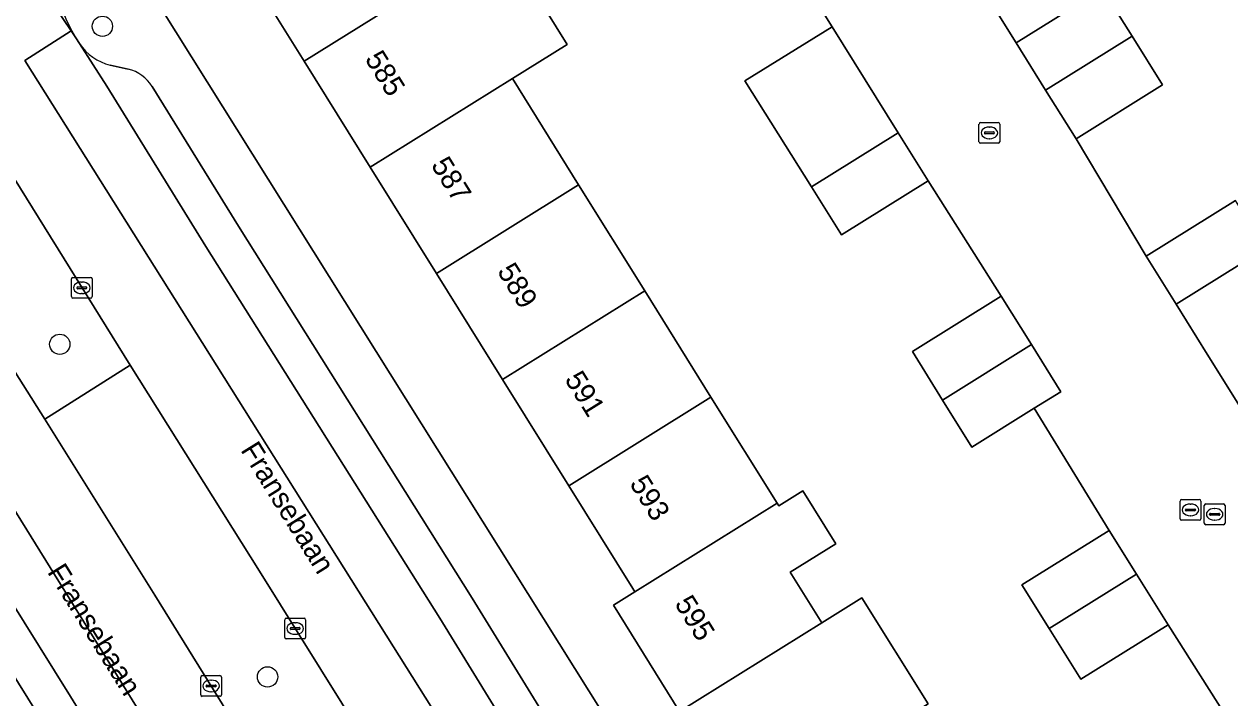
# Model space of a CAD drawing. Extents: x 157767 to 159172, y 387839 to 389425.
# Drawn here: x 158720.1 to 158778.2, y 388101.2 to 388133.7 of the extents above; entities that cross this region are included whole.
import ezdxf

# ---------------------------------------------------------------- set-up
doc = ezdxf.new("R2010")
doc.units = 0
for name, color, linetype in [('IMGEO_Berm_groen', 7, 'Continuous'), ('IMGEO_Boom', 7, 'Continuous'), ('IMGEO_Erf', 7, 'Continuous'), ('IMGEO_Kolk', 7, 'Continuous'), ('IMGEO_Openbare_ruimte_label', 7, 'Continuous'), ('IMGEO_Pand', 7, 'Continuous'), ('IMGEO_Pand_nummerreeks', 7, 'Continuous'), ('IMGEO_Parkeervlak_open', 7, 'Continuous'), ('IMGEO_Rijbaan_lokaal_gesloten', 7, 'Continuous'), ('IMGEO_Rijbaan_lokaal_open', 7, 'Continuous'), ('IMGEO_Rioolput', 7, 'Continuous'), ('IMGEO_Voetpad_open', 7, 'Continuous')]:
    doc.layers.add(name, color=color, linetype=linetype)

msp = doc.modelspace()

# ---------------------------------------------------------------- linework, layer by layer
at = {"layer": 'IMGEO_Berm_groen'}
for points in [[(158717.852, 388129.025), (158713.652, 388126.449), (158715.254, 388123.838), (158721.077, 388114.643), (158725.178, 388117.248)], [(158731.411, 388107.326), (158725.178, 388117.248), (158721.077, 388114.643), (158726.373, 388106.161), (158732.656, 388096.033), (158736.089, 388090.495), (158740.295, 388093.103)]]:
    msp.add_lwpolyline(points, close=True, dxfattribs=at)
at = {"layer": 'IMGEO_Boom'}
for centre in [(158723.845, 388133.586), (158721.791, 388118.26), (158731.809, 388102.227)]:
    msp.add_circle(centre, 0.489, dxfattribs=at)
at = {"layer": 'IMGEO_Erf'}
for points in [[(158764.336, 388138.48), (158767.893, 388132.797), (158772.055, 388135.392), (158773.478, 388133.109), (158774.944, 388130.758), (158770.781, 388128.163), (158774.163, 388122.503), (158778.469, 388125.188)], [(158743.064, 388137.832), (158746.254, 388132.715), (158743.612, 388131.068), (158746.802, 388125.951), (158749.992, 388120.834), (158753.182, 388115.717), (158756.372, 388110.6), (158756.45, 388110.474), (158757.609, 388111.196), (158759.201, 388108.642), (158757, 388107.269), (158758.519, 388104.833), (158760.456, 388106.04), (158763.646, 388100.923), (158761.709, 388099.716), (158764.899, 388094.598), (158768.089, 388089.482), (158771.161, 388084.554), (158771.279, 388084.364), (158773.895, 388085.995), (158777.094, 388080.863), (158779.945, 388082.64)], [(158725.193, 388136.821), (158765.78, 388072.075), (158768.969, 388073.702), (158769.41, 388073.92), (158772.607, 388075.298), (158775.913, 388076.385), (158774.32, 388078.939), (158767.717, 388074.822), (158764.43, 388080.095), (158761.24, 388085.212), (158758.05, 388090.329), (158754.86, 388095.446), (158751.67, 388100.564), (158748.48, 388105.68), (158749.516, 388106.326), (158749.416, 388106.487), (158746.326, 388111.443), (158743.136, 388116.561), (158739.946, 388121.678), (158736.756, 388126.794), (158733.566, 388131.912), (158730.278, 388137.186)], [(158759.02, 388133.567), (158757.228, 388136.446)], [(158778.759, 388099.156), (158775.217, 388104.739), (158771.008, 388102.115), (158769.483, 388104.561), (158768.17, 388106.666), (158772.379, 388109.29), (158768.76, 388115.174), (158765.761, 388113.304), (158764.348, 388115.572), (158762.889, 388117.912), (158767.174, 388120.584), (158763.648, 388126.139), (158759.47, 388123.535), (158758.03, 388125.845), (158754.821, 388130.95), (158759.02, 388133.567)]]:
    msp.add_lwpolyline(points, dxfattribs=at)
at = {"layer": 'IMGEO_Kolk'}
for p, q in [((158766.102, 388128.024), (158766.102, 388128.876)), ((158766.177, 388128.95), (158767.029, 388128.95)), ((158766.59, 388128.73), (158766.615, 388128.73)), ((158767.103, 388128.876), (158767.103, 388128.024)), ((158766.361, 388128.444), (158766.361, 388128.456)), ((158766.799, 388128.407), (158766.401, 388128.407)), ((158766.404, 388128.493), (158766.802, 388128.493)), ((158766.613, 388128.17), (158766.588, 388128.17)), ((158766.845, 388128.456), (158766.845, 388128.444)), ((158767.029, 388127.95), (158766.177, 388127.95)), ((158722.353, 388120.556), (158722.353, 388121.408)), ((158722.428, 388121.482), (158723.28, 388121.482)), ((158722.841, 388121.262), (158722.866, 388121.262)), ((158723.354, 388121.408), (158723.354, 388120.556)), ((158722.612, 388120.976), (158722.612, 388120.988)), ((158723.05, 388120.939), (158722.652, 388120.939)), ((158722.655, 388121.025), (158723.053, 388121.025)), ((158722.864, 388120.702), (158722.839, 388120.702)), ((158723.096, 388120.988), (158723.096, 388120.976)), ((158723.28, 388120.482), (158722.428, 388120.482)), ((158776.961, 388109.639), (158776.961, 388110.491)), ((158777.036, 388110.565), (158777.888, 388110.565)), ((158777.263, 388110.108), (158777.661, 388110.108)), ((158777.449, 388110.345), (158777.474, 388110.345)), ((158777.962, 388110.491), (158777.962, 388109.639)), ((158777.888, 388109.565), (158777.036, 388109.565)), ((158777.22, 388110.059), (158777.22, 388110.071)), ((158777.658, 388110.022), (158777.26, 388110.022)), ((158777.472, 388109.785), (158777.447, 388109.785)), ((158777.704, 388110.071), (158777.704, 388110.059)), ((158732.637, 388104.134), (158732.637, 388104.986)), ((158732.712, 388105.06), (158733.564, 388105.06)), ((158733.638, 388104.986), (158733.638, 388104.134)), ((158732.896, 388104.554), (158732.896, 388104.566)), ((158733.334, 388104.517), (158732.936, 388104.517)), ((158732.939, 388104.603), (158733.337, 388104.603)), ((158733.148, 388104.28), (158733.123, 388104.28)), ((158733.125, 388104.84), (158733.15, 388104.84)), ((158733.38, 388104.566), (158733.38, 388104.554)), ((158733.564, 388104.06), (158732.712, 388104.06)), ((158728.584, 388101.366), (158728.584, 388102.218)), ((158728.659, 388102.292), (158729.511, 388102.292)), ((158729.072, 388102.072), (158729.097, 388102.072)), ((158729.585, 388102.218), (158729.585, 388101.366)), ((158728.843, 388101.786), (158728.843, 388101.798)), ((158729.281, 388101.749), (158728.883, 388101.749)), ((158728.886, 388101.835), (158729.284, 388101.835)), ((158729.095, 388101.512), (158729.07, 388101.512)), ((158729.327, 388101.798), (158729.327, 388101.786)), ((158729.511, 388101.292), (158728.659, 388101.292))]:
    msp.add_line(p, q, dxfattribs=at)
for points in [[(158766.102, 388128.024), (158766.102, 388128.876)], [(158766.177, 388128.95), (158767.029, 388128.95)], [(158767.103, 388128.876), (158767.103, 388128.024)], [(158767.029, 388127.95), (158766.177, 388127.95)], [(158722.353, 388120.556), (158722.353, 388121.408)], [(158722.428, 388121.482), (158723.28, 388121.482)], [(158723.354, 388121.408), (158723.354, 388120.556)], [(158723.28, 388120.482), (158722.428, 388120.482)], [(158776.961, 388109.639), (158776.961, 388110.491)], [(158777.036, 388110.565), (158777.888, 388110.565)], [(158777.962, 388110.491), (158777.962, 388109.639)], [(158777.888, 388109.565), (158777.036, 388109.565)], [(158732.637, 388104.134), (158732.637, 388104.986)], [(158732.712, 388105.06), (158733.564, 388105.06)], [(158733.638, 388104.986), (158733.638, 388104.134)], [(158733.564, 388104.06), (158732.712, 388104.06)], [(158728.584, 388101.366), (158728.584, 388102.218)], [(158728.659, 388102.292), (158729.511, 388102.292)], [(158729.585, 388102.218), (158729.585, 388101.366)], [(158729.511, 388101.292), (158728.659, 388101.292)]]:
    msp.add_lwpolyline(points, dxfattribs=at)
for centre, radius, start, end in [((158766.179, 388128.874), 0.0765, 91.55205, 178.44795), ((158766.179, 388128.874), 0.0765, 91.55205, 178.44795), ((158767.027, 388128.874), 0.0765, 1.55205, 88.44795), ((158767.027, 388128.874), 0.0765, 1.55205, 88.44795), ((158766.401, 388128.453), 0.0403, 85.87752, 175.75265), ((158766.398, 388128.443), 0.0366, 178.93798, 274.71019), ((158766.802, 388128.45), 0.043, 264.86636, 352.45326), ((158766.806, 388128.455), 0.0386, 1.73085, 96.63898), ((158766.179, 388128.026), 0.0765, 181.55205, 268.44795), ((158766.179, 388128.026), 0.0765, 181.55205, 268.44795), ((158767.027, 388128.026), 0.0765, 271.55205, 358.44795), ((158767.027, 388128.026), 0.0765, 271.55205, 358.44795), ((158722.43, 388121.406), 0.0765, 91.55205, 178.44795), ((158722.43, 388121.406), 0.0765, 91.55205, 178.44795), ((158723.278, 388121.406), 0.0765, 1.55205, 88.44795), ((158723.278, 388121.406), 0.0765, 1.55205, 88.44795), ((158722.43, 388120.558), 0.0765, 181.55205, 268.44795), ((158722.43, 388120.558), 0.0765, 181.55205, 268.44795), ((158722.652, 388120.985), 0.0403, 85.87752, 175.75265), ((158722.649, 388120.975), 0.0366, 178.93798, 274.71019), ((158723.053, 388120.982), 0.043, 264.86636, 352.45326), ((158723.057, 388120.987), 0.0386, 1.73085, 96.63898), ((158723.278, 388120.558), 0.0765, 271.55205, 358.44795), ((158723.278, 388120.558), 0.0765, 271.55205, 358.44795), ((158777.038, 388110.489), 0.0765, 91.55205, 178.44795), ((158777.038, 388110.489), 0.0765, 91.55205, 178.44795), ((158777.26, 388110.068), 0.0403, 85.87752, 175.75265), ((158777.665, 388110.07), 0.0386, 1.73085, 96.63898), ((158777.886, 388110.489), 0.0765, 1.55205, 88.44795), ((158777.886, 388110.489), 0.0765, 1.55205, 88.44795), ((158777.038, 388109.641), 0.0765, 181.55205, 268.44795), ((158777.038, 388109.641), 0.0765, 181.55205, 268.44795), ((158777.257, 388110.058), 0.0366, 178.93798, 274.71019), ((158777.661, 388110.065), 0.043, 264.86636, 352.45326), ((158777.886, 388109.641), 0.0765, 271.55205, 358.44795), ((158777.886, 388109.641), 0.0765, 271.55205, 358.44795), ((158732.714, 388104.984), 0.0765, 91.55205, 178.44795), ((158732.714, 388104.984), 0.0765, 91.55205, 178.44795), ((158733.562, 388104.984), 0.0765, 1.55205, 88.44795), ((158733.562, 388104.984), 0.0765, 1.55205, 88.44795), ((158732.936, 388104.563), 0.0403, 85.87752, 175.75265), ((158732.933, 388104.553), 0.0366, 178.93798, 274.71019), ((158733.337, 388104.56), 0.043, 264.86636, 352.45326), ((158733.341, 388104.565), 0.0386, 1.73085, 96.63898), ((158732.714, 388104.136), 0.0765, 181.55205, 268.44795), ((158732.714, 388104.136), 0.0765, 181.55205, 268.44795), ((158733.562, 388104.136), 0.0765, 271.55205, 358.44795), ((158733.562, 388104.136), 0.0765, 271.55205, 358.44795), ((158728.661, 388102.216), 0.0765, 91.55205, 178.44795), ((158728.661, 388102.216), 0.0765, 91.55205, 178.44795), ((158729.509, 388102.216), 0.0765, 1.55205, 88.44795), ((158729.509, 388102.216), 0.0765, 1.55205, 88.44795), ((158728.661, 388101.368), 0.0765, 181.55205, 268.44795), ((158728.661, 388101.368), 0.0765, 181.55205, 268.44795), ((158728.883, 388101.795), 0.0403, 85.87752, 175.75265), ((158728.88, 388101.785), 0.0366, 178.93798, 274.71019), ((158729.284, 388101.792), 0.043, 264.86636, 352.45326), ((158729.288, 388101.797), 0.0386, 1.73085, 96.63898), ((158729.509, 388101.368), 0.0765, 271.55205, 358.44795), ((158729.509, 388101.368), 0.0765, 271.55205, 358.44795)]:
    msp.add_arc(centre, radius, start, end, dxfattribs=at)
for centre, major_axis, ratio, start_param, end_param in [((158766.589, 388128.45), (-0.387, 0.002), 0.722429, 4.712389, 7.853982), ((158766.614, 388128.45), (-0.39, 0.002), 0.717154, 1.570796, 4.712389), ((158722.84, 388120.982), (-0.387, 0.002), 0.722429, 4.712389, 7.853982), ((158722.865, 388120.982), (-0.39, 0.002), 0.717154, 1.570796, 4.712389), ((158777.448, 388110.065), (-0.387, 0.002), 0.722429, 4.712389, 7.853982), ((158777.473, 388110.065), (-0.39, 0.002), 0.717154, 1.570796, 4.712389), ((158733.124, 388104.56), (-0.387, 0.002), 0.722429, 4.712389, 7.853982), ((158733.149, 388104.56), (-0.39, 0.002), 0.717154, 1.570796, 4.712389), ((158729.071, 388101.792), (-0.387, 0.002), 0.722429, 4.712389, 7.853982), ((158729.096, 388101.792), (-0.39, 0.002), 0.717154, 1.570796, 4.712389)]:
    msp.add_ellipse(centre, major_axis=major_axis, ratio=ratio, start_param=start_param, end_param=end_param, dxfattribs=at)
at = {"layer": 'IMGEO_Pand'}
for points in [[(158740.422, 388136.185), (158737.975, 388140.111), (158740.626, 388141.763), (158737.98, 388146.006), (158734.585, 388143.889), (158736.388, 388140.995), (158730.278, 388137.186), (158733.566, 388131.912)], [(158740.422, 388136.185), (158733.566, 388131.912), (158736.756, 388126.794), (158743.612, 388131.068), (158746.254, 388132.715), (158743.064, 388137.832)], [(158773.478, 388133.109), (158772.055, 388135.392), (158767.893, 388132.797), (158769.315, 388130.515)], [(158762.208, 388128.449), (158759.02, 388133.567), (158754.821, 388130.95), (158758.03, 388125.845)], [(158773.478, 388133.109), (158769.315, 388130.515), (158770.781, 388128.163), (158774.944, 388130.758)], [(158739.946, 388121.678), (158746.802, 388125.951), (158743.612, 388131.068), (158736.756, 388126.794)], [(158762.208, 388128.449), (158758.03, 388125.845), (158759.47, 388123.535), (158763.648, 388126.139)], [(158739.946, 388121.678), (158743.136, 388116.561), (158749.992, 388120.834), (158746.802, 388125.951)], [(158775.6, 388120.198), (158779.907, 388122.882), (158778.469, 388125.188), (158774.163, 388122.503)], [(158775.6, 388120.198), (158777.104, 388117.786), (158779.458, 388114.01), (158783.736, 388116.74), (158781.41, 388120.471), (158779.907, 388122.882)], [(158749.992, 388120.834), (158743.136, 388116.561), (158746.326, 388111.443), (158753.182, 388115.717)], [(158768.633, 388118.243), (158767.174, 388120.584), (158762.889, 388117.912), (158764.348, 388115.572)], [(158768.633, 388118.243), (158764.348, 388115.572), (158765.761, 388113.304), (158768.76, 388115.174), (158770.047, 388115.976)], [(158756.372, 388110.6), (158753.182, 388115.717), (158746.326, 388111.443), (158749.416, 388106.487), (158749.516, 388106.326)], [(158757, 388107.269), (158759.201, 388108.642), (158757.609, 388111.196), (158756.45, 388110.474), (158756.372, 388110.6), (158749.516, 388106.326), (158748.48, 388105.68), (158751.67, 388100.564), (158758.519, 388104.833)], [(158769.483, 388104.561), (158773.692, 388107.185), (158772.379, 388109.29), (158768.17, 388106.666)], [(158769.483, 388104.561), (158771.008, 388102.115), (158775.217, 388104.739), (158773.692, 388107.185)], [(158758.519, 388104.833), (158751.67, 388100.564), (158754.86, 388095.446), (158761.709, 388099.716), (158763.646, 388100.923), (158760.456, 388106.04)]]:
    msp.add_lwpolyline(points, close=True, dxfattribs=at)
at = {"layer": 'IMGEO_Parkeervlak_open'}
for points in [[(158722.749, 388132.751), (158724.061, 388130.697), (158728.837, 388122.969), (158740.105, 388105.052), (158750.634, 388087.925), (158755.577, 388080.025), (158756.126, 388079.24), (158756.524, 388078.598), (158756.478, 388079.173), (158756.854, 388081.429), (158752.209, 388088.899), (158741.678, 388106.03), (158730.409, 388123.949), (158726.244, 388130.689)], [(158725.088, 388131.519), (158724.221, 388131.719)], [(158740.216, 388072.504), (158736.373, 388078.752), (158732.593, 388084.691), (158727.798, 388092.33), (158722.314, 388101.287), (158716.28, 388110.925), (158709.196, 388122.348)], [(158709.02, 388119.232), (158734.901, 388077.644), (158737.217, 388074)]]:
    msp.add_lwpolyline(points, dxfattribs=at)
for centre, radius, start, end in [((158724.764, 388134.059), 2.402, 212.9938, 256.9386), ((158724.666, 388129.712), 1.856, 31.77753, 76.8663)]:
    msp.add_arc(centre, radius, start, end, dxfattribs=at)
at = {"layer": 'IMGEO_Rijbaan_lokaal_gesloten'}
for points in [[(158726.373, 388106.161), (158721.077, 388114.643), (158715.254, 388123.838), (158713.652, 388126.449), (158713.046, 388127.438), (158712.568, 388128.281), (158711.679, 388129.084), (158710.125, 388130.777), (158708.377, 388132.377), (158706.878, 388133.633), (158705.213, 388134.72), (158703.592, 388135.668), (158701.693, 388136.525), (158699.357, 388137.377), (158697.567, 388138.192), (158696.862, 388138.362), (158678.854, 388142.706), (158665.345, 388145.992), (158645.432, 388150.672)], [(158717.852, 388129.025), (158725.178, 388117.248), (158731.411, 388107.326), (158740.295, 388093.103), (158749.242, 388078.803), (158749.797, 388077.971), (158750.922, 388076.09), (158754.085, 388078.005), (158751.334, 388082.198), (158745.833, 388091.038), (158737.528, 388104.244), (158727.681, 388119.9), (158720.109, 388131.939), (158722.336, 388133.375), (158719.936, 388136.946)], [(158708.957, 388122.733), (158709.196, 388122.348), (158716.28, 388110.925), (158722.314, 388101.287), (158727.798, 388092.33), (158732.593, 388084.691), (158736.373, 388078.752), (158740.216, 388072.504), (158741.891, 388069.848), (158743.983, 388071.197), (158740.753, 388076.253), (158733.391, 388087.775), (158726.201, 388099.653), (158712.286, 388122.072), (158708.425, 388127.273)], [(158708.425, 388127.273), (158712.286, 388122.072), (158726.201, 388099.653), (158733.391, 388087.775), (158740.753, 388076.253), (158743.983, 388071.197), (158746.985, 388073.135), (158745.451, 388075.668), (158738.301, 388086.925), (158736.089, 388090.495), (158732.656, 388096.033), (158726.373, 388106.161)]]:
    msp.add_lwpolyline(points, dxfattribs=at)
msp.add_lwpolyline([(158740.105, 388105.052), (158728.837, 388122.969), (158724.061, 388130.697), (158722.749, 388132.751), (158722.572, 388133.024), (158722.336, 388133.375), (158720.109, 388131.939), (158727.681, 388119.9), (158737.528, 388104.244), (158745.833, 388091.038), (158751.334, 388082.198), (158754.085, 388078.005), (158756.126, 388079.24), (158755.577, 388080.025), (158750.634, 388087.925)], close=True, dxfattribs=at)
at = {"layer": 'IMGEO_Rijbaan_lokaal_open'}
for points in [[(158779.458, 388114.01), (158777.104, 388117.786), (158775.6, 388120.198), (158774.163, 388122.503), (158770.781, 388128.163), (158769.315, 388130.515), (158767.893, 388132.797), (158764.336, 388138.48)], [(158719.936, 388136.946), (158722.336, 388133.375), (158722.572, 388133.024)], [(158757.228, 388136.446), (158759.02, 388133.567), (158762.208, 388128.449), (158763.648, 388126.139), (158767.174, 388120.584), (158768.633, 388118.243), (158770.047, 388115.976), (158768.76, 388115.174), (158772.379, 388109.29), (158773.692, 388107.185), (158775.217, 388104.739), (158778.759, 388099.156)]]:
    msp.add_lwpolyline(points, dxfattribs=at)
msp.add_arc((158729.185, 388137.14), 7.789, 151.7555, 211.90044, dxfattribs=at)
at = {"layer": 'IMGEO_Rioolput'}
for p, q in [((158775.793, 388109.852), (158775.793, 388110.704)), ((158775.868, 388110.778), (158776.72, 388110.778)), ((158776.794, 388110.704), (158776.794, 388109.852)), ((158776.052, 388110.272), (158776.052, 388110.284)), ((158776.49, 388110.235), (158776.092, 388110.235)), ((158776.095, 388110.321), (158776.493, 388110.321)), ((158776.281, 388110.558), (158776.306, 388110.558)), ((158776.536, 388110.284), (158776.536, 388110.272)), ((158776.72, 388109.778), (158775.868, 388109.778)), ((158776.304, 388109.998), (158776.279, 388109.998))]:
    msp.add_line(p, q, dxfattribs=at)
for points in [[(158775.793, 388109.852), (158775.793, 388110.704)], [(158775.868, 388110.778), (158776.72, 388110.778)], [(158776.794, 388110.704), (158776.794, 388109.852)], [(158776.72, 388109.778), (158775.868, 388109.778)]]:
    msp.add_lwpolyline(points, dxfattribs=at)
for centre, radius, start, end in [((158775.87, 388110.702), 0.0765, 91.55205, 178.44795), ((158775.87, 388110.702), 0.0765, 91.55205, 178.44795), ((158776.718, 388110.702), 0.0765, 1.55205, 88.44795), ((158776.718, 388110.702), 0.0765, 1.55205, 88.44795), ((158776.092, 388110.281), 0.0403, 85.87752, 175.75265), ((158776.089, 388110.271), 0.0366, 178.93798, 274.71019), ((158776.493, 388110.278), 0.043, 264.86636, 352.45326), ((158776.497, 388110.283), 0.0386, 1.73085, 96.63898), ((158775.87, 388109.854), 0.0765, 181.55205, 268.44795), ((158775.87, 388109.854), 0.0765, 181.55205, 268.44795), ((158776.718, 388109.854), 0.0765, 271.55205, 358.44795), ((158776.718, 388109.854), 0.0765, 271.55205, 358.44795)]:
    msp.add_arc(centre, radius, start, end, dxfattribs=at)
for centre, major_axis, ratio, start_param, end_param in [((158776.28, 388110.278), (-0.387, 0.002), 0.722429, 4.712389, 7.853982), ((158776.305, 388110.278), (-0.39, 0.002), 0.717154, 1.570796, 4.712389)]:
    msp.add_ellipse(centre, major_axis=major_axis, ratio=ratio, start_param=start_param, end_param=end_param, dxfattribs=at)
at = {"layer": 'IMGEO_Voetpad_open'}
for points in [[(158763.264, 388070.83), (158765.78, 388072.075), (158725.193, 388136.821)], [(158722.572, 388133.024), (158722.749, 388132.751)], [(158724.221, 388131.719), (158725.088, 388131.519)], [(158726.244, 388130.689), (158730.409, 388123.949), (158741.678, 388106.03), (158752.209, 388088.899), (158756.854, 388081.429), (158756.478, 388079.173), (158756.524, 388078.598), (158758.15, 388075.974), (158760.955, 388071.476)], [(158737.217, 388074), (158734.901, 388077.644), (158709.02, 388119.232)]]:
    msp.add_lwpolyline(points, dxfattribs=at)
for centre, radius, start, end in [((158729.185, 388137.14), 7.789, 151.7555, 211.90044), ((158724.764, 388134.059), 2.402, 212.9938, 256.9386), ((158724.666, 388129.712), 1.856, 31.77753, 76.8663)]:
    msp.add_arc(centre, radius, start, end, dxfattribs=at)

# ---------------------------------------------------------------- texts
at = {"layer": 'IMGEO_Openbare_ruimte_label'}
for p in [(158730.482, 388113.162), (158721.163, 388107.285)]:
    msp.add_text('Fransebaan', height=1, rotation=301.87782, dxfattribs=at).set_placement(p)
at = {"layer": 'IMGEO_Pand_nummerreeks'}
for s, rotation, p in [('585', 301.94219, (158736.471, 388132.013)), ('587', 301.93974, (158739.661, 388126.897)), ('589', 301.93974, (158742.851, 388121.78)), ('591', 301.93974, (158746.1, 388116.569)), ('593', 301.94219, (158749.23, 388111.547)), ('595', 301.93646, (158751.4, 388105.758))]:
    msp.add_text(s, height=1, rotation=rotation, dxfattribs=at).set_placement(p)

doc.saveas('drawing.dxf')
